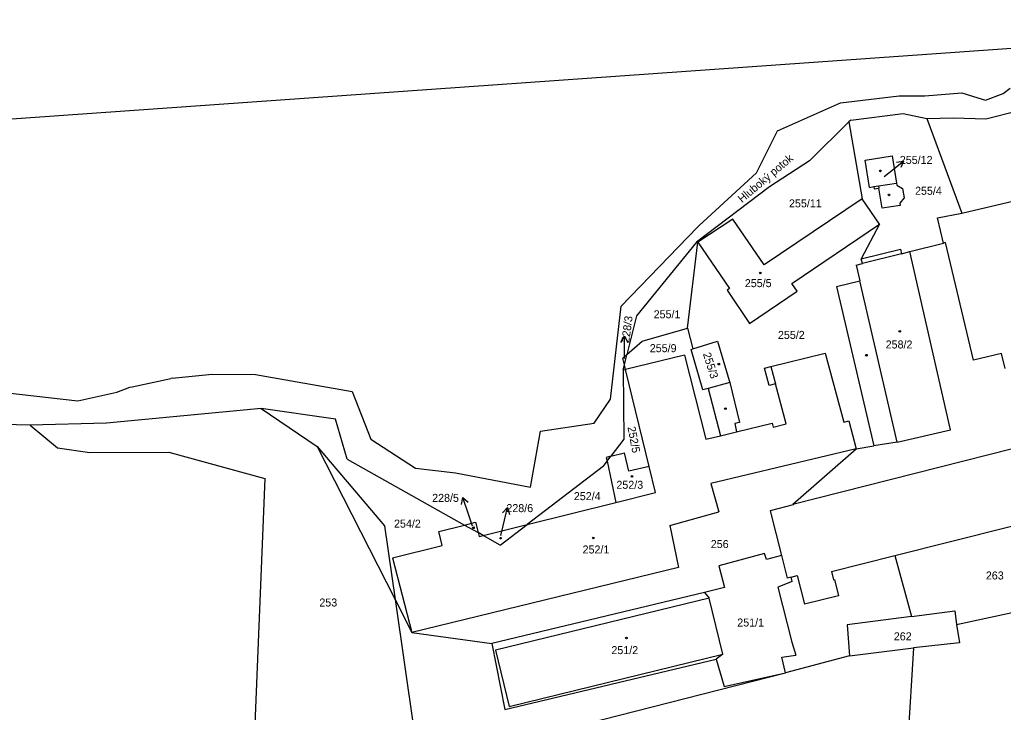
# Model space of a CAD drawing. Extents: x -670359 to -668019, y -978807 to -976674.
# Drawn here: x -669575.5 to -669366.6, y -977116.7 to -976969.5 of the extents above; entities that cross this region are included whole.
import ezdxf

# ---------------------------------------------------------------- set-up
doc = ezdxf.new("R2010")
doc.units = 0
for name, color, linetype in [('Hranice kat_území', 7, 'Continuous'), ('Hranice parcel', 7, 'Continuous'), ('Parcelní čísla', 7, 'Continuous'), ('Pop  PČ popisy', 7, 'Continuous'), ('Vnitřní kresba', 7, 'Continuous'), ('Značky budov', 7, 'Continuous'), ('Značky kultur', 7, 'Continuous')]:
    doc.layers.add(name, color=color, linetype=linetype)

msp = doc.modelspace()

# ---------------------------------------------------------------- linework, layer by layer
at = {"layer": 'Defpoints'}
msp.add_line((-669278.09, -976969.54), (-669697.04, -976999.11), dxfattribs=at)
at = {"layer": 'Hranice kat_území'}
for points in [[(-669383.24, -976985.74), (-669375.35, -976985.08)], [(-669375.35, -976985.08), (-669372.93, -976985.84)], [(-669370.32, -976986.66), (-669366.61, -976985.24)], [(-669366.61, -976985.24), (-669365.09, -976984.06)], [(-669414.53, -976993.17), (-669401.13, -976987.24)], [(-669401.13, -976987.24), (-669388.7, -976985.73)], [(-669388.7, -976985.73), (-669383.24, -976985.74)], [(-669372.93, -976985.84), (-669370.32, -976986.66)], [(-669418.98, -977002.09), (-669414.53, -976993.17)], [(-669431.16, -977013.24), (-669418.98, -977002.09)], [(-669447.74, -977030.42), (-669431.53, -977013.62)], [(-669431.53, -977013.62), (-669431.16, -977013.24)], [(-669450, -977050.14), (-669447.74, -977030.42)], [(-669551.59, -977047.54), (-669543.38, -977045.77)], [(-669543.12, -977045.72), (-669543.38, -977045.77)], [(-669543.12, -977045.72), (-669534.58, -977044.84)], [(-669534.58, -977044.84), (-669525.37, -977044.9)], [(-669525.37, -977044.9), (-669504.89, -977048.55)], [(-669554.86, -977048.71), (-669552.1, -977047.65)], [(-669552.1, -977047.65), (-669551.59, -977047.54)], [(-669578.74, -977048.77), (-669563.12, -977050.54)], [(-669563.12, -977050.54), (-669554.86, -977048.71)], [(-669504.89, -977048.55), (-669500.91, -977058.64)], [(-669453.46, -977055.29), (-669450, -977050.14)], [(-669464.85, -977056.99), (-669453.46, -977055.29)], [(-669500.91, -977058.64), (-669491.39, -977064.86)], [(-669466.98, -977068.84), (-669464.85, -977056.99)], [(-669491.39, -977064.86), (-669482.95, -977065.82)], [(-669482.95, -977065.82), (-669466.98, -977068.84)]]:
    msp.add_lwpolyline(points, dxfattribs=at)
at = {"layer": 'Hranice parcel'}
for points in [[(-669398.99, -976990.92), (-669387.84, -976989.47)], [(-669387.84, -976989.47), (-669382.81, -976990.56)], [(-669370.26, -976990.58), (-669363.59, -976988.89)], [(-669407.72, -976999.55), (-669399.36, -976991.28)], [(-669398.99, -976990.92), (-669399.36, -976991.28)], [(-669399.36, -976991.28), (-669396.52, -977007.58)], [(-669382.81, -976990.56), (-669377.15, -976990.43)], [(-669382.81, -976990.56), (-669375.35, -977010.62)], [(-669377.15, -976990.43), (-669370.26, -976990.58)], [(-669407.72, -976999.55), (-669416.25, -977005.08)], [(-669395.01, -977005.17), (-669395.94, -976999.41), (-669390.17, -976998.48), (-669389.26, -977004.25)], [(-669375.35, -977010.62), (-669338.45, -977001.93)], [(-669389.26, -977004.25), (-669389.19, -977004.72)], [(-669416.25, -977005.08), (-669431.7, -977016.79)], [(-669395.01, -977005.17), (-669394.06, -977005.02)], [(-669394.06, -977005.02), (-669393.98, -977005.51), (-669393, -977005.35)], [(-669389.19, -977004.72), (-669387.97, -977005.42), (-669387.64, -977007.41), (-669388.58, -977008.51), (-669388.5, -977009.05), (-669392.31, -977009.62), (-669393, -977005.35)], [(-669396.52, -977007.58), (-669417.33, -977021.64)], [(-669392.85, -977013.01), (-669396.52, -977007.58)], [(-669380.54, -977011.61), (-669375.35, -977010.62)], [(-669424.02, -977011.91), (-669431.42, -977016.79)], [(-669417.33, -977021.64), (-669424.02, -977011.91)], [(-669379.29, -977017.02), (-669380.54, -977011.61)], [(-669411.46, -977025.59), (-669392.85, -977013.01)], [(-669392.85, -977013.01), (-669396.73, -977020.39)], [(-669431.7, -977016.79), (-669444.5, -977032.45)], [(-669433.62, -977035.07), (-669431.42, -977016.79)], [(-669431.7, -977016.79), (-669431.42, -977016.79)], [(-669431.42, -977016.79), (-669424.75, -977026.65)], [(-669386.42, -977018.82), (-669379.29, -977017.02)], [(-669378.87, -977016.91), (-669379.29, -977017.02)], [(-669372.89, -977041.92), (-669378.87, -977016.91)], [(-669396.73, -977020.39), (-669388.44, -977018.29)], [(-669388.44, -977018.29), (-669388.19, -977019.26)], [(-669388.19, -977019.26), (-669386.42, -977018.82)], [(-669377.79, -977056.66), (-669386.42, -977018.82)], [(-669396.48, -977021.36), (-669396.73, -977020.39)], [(-669397.84, -977021.7), (-669396.48, -977021.36)], [(-669397.84, -977021.7), (-669397.06, -977025.06)], [(-669402, -977026.22), (-669397.06, -977025.06)], [(-669424.75, -977026.65), (-669425.25, -977026.99)], [(-669425.25, -977026.99), (-669420.46, -977034.08)], [(-669420.46, -977034.08), (-669410.34, -977027.24)], [(-669410.34, -977027.24), (-669411.46, -977025.59)], [(-669402, -977026.22), (-669394.09, -977060.1)], [(-669444.5, -977032.45), (-669446.51, -977040.7)], [(-669443.28, -977037.86), (-669433.62, -977035.07)], [(-669433.62, -977035.07), (-669432.49, -977039.48)], [(-669446.51, -977040.7), (-669443.28, -977037.86)], [(-669432.49, -977039.48), (-669427.3, -977037.82)], [(-669427.3, -977037.82), (-669424.8, -977046.18)], [(-669432.87, -977039.6), (-669432.49, -977039.48)], [(-669430.4, -977048.22), (-669432.87, -977039.6)], [(-669447.38, -977041.47), (-669446.51, -977040.7)], [(-669447.04, -977042.9), (-669447.38, -977041.47)], [(-669447.04, -977042.9), (-669446.51, -977040.7)], [(-669434.29, -977040.86), (-669446.81, -977043.86)], [(-669434.29, -977040.86), (-669429.75, -977058.7)], [(-669415.92, -977043.26), (-669404.38, -977040.39)], [(-669404.38, -977040.39), (-669400.43, -977055.09)], [(-669366.93, -977040.49), (-669372.89, -977041.92)], [(-669366.18, -977043.64), (-669366.93, -977040.49)], [(-669447.3, -977043.97), (-669447.04, -977042.9)], [(-669447.3, -977043.97), (-669446.81, -977043.86)], [(-669447.3, -977043.97), (-669447.2, -977058.7)], [(-669441.81, -977064.46), (-669446.81, -977043.86)], [(-669417.28, -977043.62), (-669415.92, -977043.26)], [(-669416.3, -977047.29), (-669417.28, -977043.62)], [(-669424.8, -977046.18), (-669424.68, -977046.61)], [(-669429.25, -977047.9), (-669430.4, -977048.22)], [(-669429.25, -977047.9), (-669426.64, -977057.95)], [(-669424.68, -977046.61), (-669422.59, -977055.11)], [(-669414.95, -977046.93), (-669416.3, -977047.29)], [(-669412.69, -977055.44), (-669414.95, -977046.93)], [(-669524.19, -977052.18), (-669557.04, -977055.26)], [(-669508.4, -977054.4), (-669524.19, -977052.18)], [(-669524.19, -977052.18), (-669512.31, -977060.26)], [(-669573.27, -977055.67), (-669619.98, -977054.59)], [(-669505.9, -977062.9), (-669508.4, -977054.4)], [(-669411.24, -977072.45), (-669333.62, -977052.81)], [(-669557.04, -977055.26), (-669573.27, -977055.67)], [(-669573.27, -977055.67), (-669567.49, -977060.51)], [(-669422.59, -977055.11), (-669423.62, -977055.37)], [(-669423.62, -977055.37), (-669423.26, -977057.13)], [(-669423.26, -977057.13), (-669415.65, -977055.28)], [(-669415.65, -977055.28), (-669415.45, -977056.1)], [(-669415.45, -977056.1), (-669412.69, -977055.44)], [(-669400.43, -977055.09), (-669399.37, -977054.81)], [(-669399.37, -977054.81), (-669397.79, -977060.7)], [(-669389.08, -977059.29), (-669377.79, -977056.66)], [(-669447.2, -977058.7), (-669449.93, -977062.31)], [(-669429.75, -977058.7), (-669426.64, -977057.95)], [(-669426.64, -977057.95), (-669423.26, -977057.13)], [(-669567.49, -977060.51), (-669560.61, -977061.51)], [(-669512.31, -977060.26), (-669495.77, -977092.76)], [(-669397.79, -977060.7), (-669428.7, -977068.08)], [(-669411.24, -977072.45), (-669397.79, -977060.7)], [(-669397.79, -977060.7), (-669394.09, -977060.1)], [(-669389.08, -977059.29), (-669394.09, -977060.1)], [(-669560.61, -977061.51), (-669543.81, -977061.41)], [(-669543.81, -977061.41), (-669523.39, -977067.04)], [(-669505.9, -977062.9), (-669481, -977076.92)], [(-669450.74, -977063.38), (-669449.93, -977062.31)], [(-669449.93, -977062.31), (-669447.03, -977061.61)], [(-669446.09, -977065.49), (-669447.03, -977061.61)], [(-669451.51, -977064.38), (-669467.68, -977076.8)], [(-669451.51, -977064.38), (-669450.74, -977063.38)], [(-669450.74, -977063.38), (-669448.9, -977072.13)], [(-669441.81, -977064.46), (-669446.09, -977065.49)], [(-669440.46, -977070.03), (-669441.81, -977064.46)], [(-669523.39, -977067.04), (-669525.65, -977122.76)], [(-669428.7, -977068.08), (-669426.99, -977074.14)], [(-669448.9, -977072.13), (-669440.46, -977070.03)], [(-669389.6, -977083.42), (-669341.17, -977071.24)], [(-669467.68, -977076.8), (-669448.9, -977072.13)], [(-669411.19, -977072.65), (-669416.11, -977073.89)], [(-669411.24, -977072.45), (-669411.19, -977072.65)], [(-669437.4, -977077.05), (-669426.99, -977074.14)], [(-669416.11, -977073.89), (-669413.71, -977083.42)], [(-669486.48, -977078.28), (-669481, -977076.92)], [(-669481, -977076.92), (-669478.67, -977076.34)], [(-669481, -977076.92), (-669478.12, -977078.54)], [(-669478.67, -977076.34), (-669478.12, -977078.54)], [(-669477.06, -977079.14), (-669467.68, -977076.8)], [(-669473.4, -977081.2), (-669467.68, -977076.8)], [(-669437.4, -977077.05), (-669435.56, -977085.94)], [(-669485.73, -977081.29), (-669486.48, -977078.28)], [(-669477.06, -977079.14), (-669478.12, -977078.54)], [(-669473.4, -977081.2), (-669477.06, -977079.14)], [(-669496.31, -977083.92), (-669485.73, -977081.29)], [(-669417.26, -977082.95), (-669427.01, -977085.57)], [(-669416.86, -977084.23), (-669417.26, -977082.95)], [(-669413.71, -977083.42), (-669416.86, -977084.23)], [(-669413.71, -977083.42), (-669412.51, -977088.2)], [(-669403.06, -977086.8), (-669389.6, -977083.42)], [(-669389.6, -977083.42), (-669386.08, -977096.35)], [(-669496.31, -977083.92), (-669492.19, -977099.78)], [(-669435.56, -977085.94), (-669492.19, -977099.78)], [(-669427.01, -977085.57), (-669425.78, -977090.2)], [(-669411.61, -977087.97), (-669412.51, -977088.2)], [(-669411.61, -977087.97), (-669410.33, -977087.65)], [(-669411.39, -977088.91), (-669411.61, -977087.97)], [(-669410.33, -977087.65), (-669408.79, -977093.76)], [(-669403.06, -977086.8), (-669402.62, -977088.55)], [(-669411.39, -977088.91), (-669414.43, -977090.13)], [(-669414.43, -977090.13), (-669411.48, -977101.78)], [(-669402.62, -977088.55), (-669402.43, -977088.5)], [(-669402.43, -977088.5), (-669401.56, -977091.94)], [(-669430.01, -977091.26), (-669475.22, -977102.08)], [(-669425.78, -977090.2), (-669430.01, -977091.26)], [(-669430.01, -977091.26), (-669429.04, -977092.43)], [(-669401.56, -977091.94), (-669408.79, -977093.76)], [(-669495.77, -977092.76), (-669492.19, -977099.78)], [(-669426.11, -977104.37), (-669429.04, -977092.43)], [(-669376.48, -977098.05), (-669352.25, -977092.79)], [(-669386.08, -977096.35), (-669399.75, -977098.11)], [(-669386.08, -977096.35), (-669376.89, -977095.18)], [(-669376.89, -977095.18), (-669376.48, -977098.05)], [(-669399.75, -977098.11), (-669399.23, -977104.74)], [(-669376.48, -977098.05), (-669375.9, -977101.96)], [(-669492.19, -977099.78), (-669475.22, -977102.08)], [(-669475.22, -977102.08), (-669472.42, -977116.13)], [(-669411.48, -977101.78), (-669410.67, -977104.57)], [(-669375.9, -977101.96), (-669385.65, -977102.98)], [(-669426.11, -977104.37), (-669427.54, -977105.39)], [(-669413.63, -977104.99), (-669410.67, -977104.57)], [(-669399.23, -977104.74), (-669385.65, -977102.98)], [(-669385.65, -977102.98), (-669386.82, -977122.57)], [(-669472.42, -977116.13), (-669427.54, -977105.39)], [(-669427.54, -977105.39), (-669425.83, -977111.21)], [(-669412.81, -977108.34), (-669413.63, -977104.99)], [(-669425.83, -977111.21), (-669412.81, -977108.34)]]:
    msp.add_lwpolyline(points, dxfattribs=at)
at = {"layer": 'Parcelní čísla'}
for p, q in [((-669389.25, -976999.8), (-669387.77, -976999.57)), ((-669391.87, -977002.85), (-669390.89, -977002.07)), ((-669447.8, -977038.1), (-669447.05, -977036.8)), ((-669447.05, -977041.56), (-669447.05, -977040.8)), ((-669481.64, -977072.53), (-669481.34, -977071.06)), ((-669472.92, -977074.3), (-669471.89, -977073.21)), ((-669479.29, -977077.18), (-669480.07, -977074.85)), ((-669473.3, -977079.17), (-669472.81, -977077.1))]:
    msp.add_line(p, q, dxfattribs=at)
for points in [[(-669390.89, -977002.07), (-669387.77, -976999.57), (-669388.31, -977000.97)], [(-669447.05, -977040.8), (-669447.05, -977036.8), (-669446.3, -977038.1)], [(-669480.07, -977074.85), (-669481.34, -977071.06), (-669480.21, -977072.05)], [(-669472.81, -977077.1), (-669471.89, -977073.21), (-669471.46, -977074.65)]]:
    msp.add_lwpolyline(points, dxfattribs=at)
at = {"layer": 'Vnitřní kresba'}
for points in [[(-669393.08, -977004.86), (-669389.26, -977004.25)], [(-669394.06, -977005.02), (-669393.08, -977004.86)], [(-669393.08, -977004.86), (-669393, -977005.35)], [(-669388.19, -977019.26), (-669396.48, -977021.36)], [(-669389.08, -977059.29), (-669397.06, -977025.06)], [(-669446.81, -977043.86), (-669447.04, -977042.9)], [(-669415.92, -977043.26), (-669414.95, -977046.93)], [(-669424.68, -977046.61), (-669429.25, -977047.9)], [(-669512.31, -977060.26), (-669498.02, -977077.11)], [(-669449.93, -977062.31), (-669450.92, -977062.55)], [(-669450.92, -977062.55), (-669450.74, -977063.38)], [(-669498.02, -977077.11), (-669495.77, -977092.76)], [(-669478.12, -977078.54), (-669477.92, -977079.35)], [(-669477.92, -977079.35), (-669477.06, -977079.14)], [(-669495.77, -977092.76), (-669491.86, -977119.87)], [(-669429.04, -977092.43), (-669474.43, -977103.52)], [(-669474.43, -977103.52), (-669471.5, -977115.51)], [(-669471.5, -977115.51), (-669426.11, -977104.37)], [(-669399.23, -977104.74), (-669412.81, -977108.34)], [(-669483.62, -977126.35), (-669412.81, -977108.34)]]:
    msp.add_lwpolyline(points, dxfattribs=at)
at = {"layer": 'Značky budov'}
for centre in [(-669392.68, -977001.66), (-669418.19, -977023.36), (-669388.56, -977035.75), (-669427, -977042.73), (-669445.42, -977066.6), (-669453.65, -977079.67), (-669446.61, -977100.91)]:
    msp.add_circle(centre, 0.175, dxfattribs=at)
at = {"layer": 'Značky kultur'}
for centre in [(-669392.68, -977001.66), (-669390.86, -977006.76), (-669418.19, -977023.36), (-669388.56, -977035.75), (-669395.64, -977040.83), (-669427, -977042.73), (-669425.58, -977052.21), (-669445.42, -977066.6), (-669479.11, -977077.51), (-669473.33, -977079.71), (-669453.65, -977079.67), (-669446.61, -977100.91)]:
    msp.add_circle(centre, 0.175, dxfattribs=at)

# ---------------------------------------------------------------- texts
at = {"layer": 'Parcelní čísla'}
for s, height, p in [('255/12', 1.7, (-669388.55, -977000.19)), ('255/12', 0.1, (-669391.87, -977002.85)), ('255/4', 1.7, (-669385.32, -977006.75)), ('255/11', 1.7, (-669412.09, -977009.42)), ('255/5', 1.7, (-669421.47, -977026.37)), ('255/1', 1.7, (-669440.84, -977032.99)), ('255/2', 1.7, (-669414.44, -977037.37)), ('258/2', 1.7, (-669391.56, -977039.4)), ('255/9', 1.7, (-669441.66, -977040.19)), ('228/3', 0.1, (-669447.05, -977041.56)), ('252/3', 1.7, (-669448.75, -977069.22)), ('228/5', 1.7, (-669487.88, -977072)), ('252/4', 1.7, (-669457.79, -977071.63)), ('228/6', 1.7, (-669472.12, -977074.18)), ('254/2', 1.7, (-669495.98, -977077.47)), ('228/5', 0.1, (-669479.29, -977077.18)), ('228/6', 0.1, (-669473.3, -977079.17)), ('252/1', 1.7, (-669455.93, -977082.96)), ('256', 1.7, (-669428.7, -977081.81)), ('263', 1.7, (-669370.28, -977088.49)), ('253', 1.7, (-669511.84, -977094.23)), ('251/1', 1.7, (-669423.08, -977098.48)), ('262', 1.7, (-669389.83, -977101.42)), ('251/2', 1.7, (-669449.81, -977104.35))]:
    msp.add_text(s, height=height, dxfattribs=at).set_placement(p)
for s, rotation, p in [('228/3', 82.3739, (-669446.04, -977038.24)), ('255/3', 287.6844, (-669430.4, -977040.55)), ('252/5', 280.7912, (-669446.4, -977056.13))]:
    msp.add_text(s, height=1.7, rotation=rotation, dxfattribs=at).set_placement(p)
at = {"layer": 'Pop  PČ popisy'}
msp.add_text('Hluboký potok', height=1.7, rotation=40.144, dxfattribs=at).set_placement((-669422.06, -977008.55))

doc.saveas('drawing.dxf')
